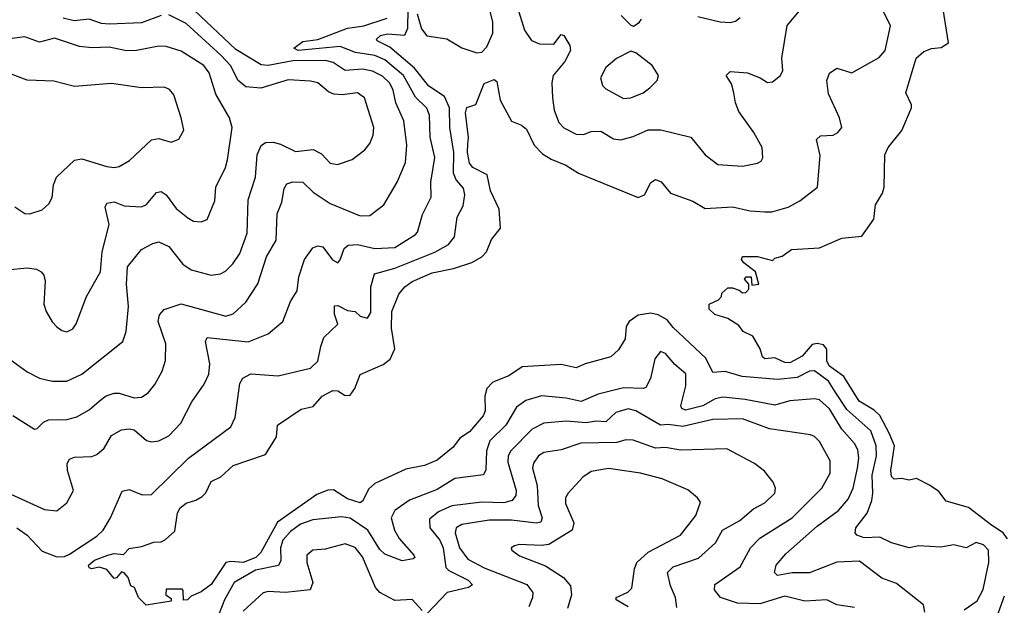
# Model space of a CAD drawing. Extents: x 1552294 to 1694791, y 811929 to 917222.
# Tile 572 of 643: x 1671205 to 1675169, y 882193 to 884549. Entities that reach past the tile are written whole.
import ezdxf

# ---------------------------------------------------------------- set-up
doc = ezdxf.new("R2010")
doc.units = 0

msp = doc.modelspace()

# ---------------------------------------------------------------- linework, layer by layer
at = {"layer": '0CON10XD'}
for points in [[(1673179.6, 884695), (1673236.9, 884506.9), (1673265, 884465.6), (1673297.8, 884452.2), (1673355, 884450.7), (1673385, 884490), (1673395, 884485.6), (1673420, 884445), (1673421.8, 884425), (1673399.2, 884380.7), (1673353.1, 884325), (1673347.1, 884295), (1673350.4, 884235), (1673356.2, 884185), (1673375.6, 884135), (1673395, 884113.5), (1673445, 884088.2), (1673475, 884087.3), (1673505, 884099.1), (1673545, 884100.8), (1673595, 884070.5), (1673624.5, 884065.5), (1673675, 884079.1), (1673735, 884105.5), (1673785.4, 884105.4), (1673906.6, 884076.6), (1673964.2, 884005), (1674015, 883966.7), (1674115, 883960), (1674175, 883972), (1674189.7, 883980.3), (1674197, 883993), (1674194.2, 884035), (1674160.6, 884095), (1674100.3, 884180.3), (1674086.1, 884215), (1674080, 884255), (1674070.5, 884290.5), (1674048.8, 884325), (1674065, 884341.2), (1674135, 884335.7), (1674185.4, 884315.4), (1674215, 884296), (1674235, 884299.2), (1674267.1, 884325), (1674276.7, 884345), (1674273.3, 884395), (1674295, 884526), (1674344.2, 884585)], [(1672805, 884572.4), (1672822.1, 884512.1), (1672844.2, 884484.2), (1672925, 884472.2), (1672985, 884435.6), (1673045, 884416.4), (1673065, 884418.8), (1673085, 884439.7), (1673109.4, 884495), (1673109.2, 884539.2), (1673091.3, 884615)], [(1671146.5, 883196.5), (1671235, 883131.9), (1671285, 883107.3), (1671335, 883094.7), (1671395, 883095.4), (1671455, 883123.2), (1671620, 883255), (1671633.1, 883295), (1671642.7, 883395), (1671635.2, 883485), (1671639.1, 883555), (1671695, 883624.3), (1671741.4, 883648.6), (1671765, 883655.4), (1671805, 883636.6), (1671861.5, 883565), (1671895, 883542.7), (1671975, 883521.2), (1672012.7, 883527.3), (1672032.9, 883537.1), (1672062.8, 883567.2), (1672091, 883609), (1672120.3, 883689.7), (1672124.2, 883825), (1672154.4, 883915.6), (1672160.5, 884005), (1672176.8, 884043.2), (1672195, 884054.6), (1672225, 884056), (1672255, 884048.4), (1672315, 884018.4), (1672386.6, 884026.6), (1672419.3, 884009.3), (1672455, 883971.8), (1672483.6, 883966.4), (1672543.9, 883986.1), (1672594.4, 884025), (1672615, 884050.8), (1672628.2, 884085), (1672630.9, 884115), (1672592.5, 884235), (1672564.6, 884254.6), (1672503.2, 884246.8), (1672469, 884249), (1672448.6, 884258.6), (1672405.6, 884295), (1672375, 884301.8), (1672285, 884307.3), (1672175, 884274.3), (1672115, 884279.3), (1672085, 884304.6), (1672053.7, 884365), (1672015.3, 884405), (1671875, 884533.3), (1671805, 884568.2)], [(1671177.4, 882957.4), (1671265, 882902.5), (1671275, 882904.2), (1671300.6, 882929.4), (1671320.5, 882939.5), (1671395, 882941.3), (1671435, 882950.8), (1671485, 882980), (1671525, 883014.5), (1671553.5, 883036.5), (1671585, 883046.8), (1671605, 883046.7), (1671665, 883027.5), (1671695, 883030), (1671722.3, 883047.7), (1671749.1, 883080.9), (1671778.8, 883135), (1671791.4, 883178.6), (1671793.1, 883245), (1671762.7, 883335), (1671768, 883362), (1671786.9, 883383.1), (1671855, 883406), (1672035, 883356.2), (1672064.6, 883365.4), (1672115, 883413.3), (1672164, 883486), (1672198.9, 883595), (1672237.4, 883662.6), (1672241.9, 883768.1), (1672260, 883815), (1672269.6, 883870.4), (1672280.9, 883889.1), (1672305, 883897.5), (1672345.3, 883895.3), (1672386.4, 883855), (1672455, 883809.6), (1672575, 883760), (1672615, 883761.1), (1672670.6, 883805), (1672725, 883896), (1672758.2, 883975), (1672763.7, 884045), (1672751.8, 884141.8), (1672719.5, 884215), (1672708.5, 884265), (1672695, 884293.2), (1672665, 884321.9), (1672625, 884341.7), (1672585, 884349.8), (1672515, 884345.3), (1672467, 884377), (1672435.4, 884385.4), (1672305, 884383.8), (1672205, 884365.2), (1672177.4, 884367.4), (1672075, 884429.1), (1671907.8, 884587.8)], [(1671192.7, 882505), (1671235.2, 882475.2), (1671295, 882411.2), (1671355, 882388.2), (1671385, 882390), (1671405, 882398.9), (1671515, 882471.3), (1671540.8, 882495), (1671570.7, 882545), (1671617, 882653), (1671645, 882658.6), (1671697.8, 882637.8), (1671735, 882639.6), (1671885, 882784.7), (1672055, 882911.8), (1672071.7, 882948.2), (1672090.9, 883085), (1672103, 883107), (1672135, 883124.4), (1672245, 883116.2), (1672375, 883146.7), (1672404.6, 883175.4), (1672416.9, 883235), (1672429.5, 883270.5), (1672486, 883324), (1672471.5, 883365), (1672471.5, 883398.5), (1672485, 883399.6), (1672525, 883379.6), (1672555, 883375.4), (1672575, 883356.2), (1672605, 883348.1), (1672618.2, 883371.8), (1672618.7, 883475), (1672632.8, 883527.2), (1672715, 883550), (1672875.7, 883614.3), (1672931.2, 883645), (1672954.7, 883675), (1672966.1, 883755), (1672989.6, 883800.4), (1672997.3, 883845), (1672991, 883871), (1672961.8, 883905), (1672951.7, 883931.7), (1672953.2, 884015), (1672936, 884115), (1672934.8, 884195.2), (1672915, 884240.3), (1672851.3, 884281.3), (1672794.4, 884354.4), (1672695, 884439.3), (1672643.8, 884463.8), (1672641.3, 884471.3), (1672656.9, 884485), (1672685, 884492.7), (1672755, 884487.4), (1672767.3, 884515), (1672769.1, 884590.9)], [(1671775, 884566.1), (1671695, 884536.9), (1671565, 884530.5), (1671533.9, 884533.9), (1671485, 884551.7), (1671424.5, 884544.5), (1671380, 884555)], [(1675007.1, 882175), (1675058.7, 882211.3), (1675083.5, 882256.5), (1675106.9, 882365), (1675104.6, 882415), (1675085, 882436.6), (1675055, 882445.3), (1675015, 882423.8), (1674965, 882436.5), (1674912.7, 882427.3), (1674825, 882432.2), (1674785, 882424.1), (1674715, 882443.9), (1674667.2, 882467.2), (1674605, 882464.3), (1674575.4, 882475.4), (1674568.1, 882485), (1674570.5, 882505), (1674615.9, 882564.1), (1674635.6, 882614.4), (1674640, 882645), (1674636.8, 882716.8), (1674653.5, 882795), (1674653.2, 882835), (1674631.3, 882895), (1674535, 882980.8), (1674488.1, 883051.9), (1674460.6, 883095), (1674405, 883136.3), (1674385, 883134.7), (1674335, 883110), (1674255, 883101.1), (1674113.4, 883113.4), (1674045, 883133.2), (1673995, 883129.2), (1673967.4, 883187.4), (1673835, 883311.4), (1673811.1, 883341.1), (1673775, 883362.4), (1673745, 883368.2), (1673695, 883360.6), (1673657.9, 883335), (1673646.2, 883315), (1673642.1, 883265), (1673615, 883221.4), (1673585, 883192.2), (1673481.2, 883165), (1673445, 883148.9), (1673385, 883161.5), (1673227.1, 883152.9), (1673173.7, 883116.3), (1673109.6, 883090.4), (1673085, 883065.4), (1673077.5, 883035), (1673078.4, 882975), (1673070.8, 882955), (1673015, 882891.2), (1672977.1, 882865), (1672950, 882830), (1672885, 882776.9), (1672835, 882755.6), (1672758.8, 882741.2), (1672635, 882683.4), (1672609, 882661), (1672586.7, 882613.2), (1672575, 882605.4), (1672525, 882621.7), (1672467.8, 882657.8), (1672445, 882657), (1672401.5, 882638.5), (1672242.2, 882527.8), (1672175.5, 882405), (1672155.2, 882385), (1672105, 882364.9), (1672055, 882369.8), (1672034.5, 882365.5), (1671975, 882276.8), (1671935, 882247.5), (1671895, 882230), (1671880, 882215), (1671863.9, 882213.9), (1671863.3, 882253.3), (1671858.3, 882258.3), (1671795, 882257.5), (1671793.3, 882235), (1671815, 882220), (1671815, 882210), (1671714, 882194), (1671682.5, 882225), (1671667.5, 882265), (1671651.7, 882271.7), (1671641.2, 882305), (1671625, 882323.3), (1671615, 882327.5), (1671595, 882303.3), (1671585, 882301.2), (1671555, 882336.7), (1671525, 882346.7), (1671495, 882340), (1671484.1, 882344.1), (1671481.2, 882355), (1671506.2, 882375), (1671560, 882395), (1671585, 882401.1), (1671622.5, 882397.5), (1671645, 882421.4), (1671695, 882429.5), (1671745, 882446.9), (1671775, 882448.6), (1671791.4, 882458.6), (1671829.1, 882490.9), (1671840, 882565), (1671851.4, 882585), (1671875, 882604.4), (1671914.1, 882615.9), (1671939.3, 882630.7), (1671954.5, 882645.5), (1671975, 882691.4), (1672015, 882710), (1672064.4, 882755.6), (1672195, 882800), (1672239.3, 882870.7), (1672242.7, 882917.3), (1672337.9, 882982.1), (1672386.7, 882993.3), (1672422.4, 883035), (1672465, 883058), (1672485, 883055.9), (1672515, 883036.8), (1672535, 883038.9), (1672553.7, 883065), (1672575, 883122), (1672668.6, 883161.4), (1672696.6, 883183.4), (1672715.2, 883225), (1672701.4, 883308.6), (1672702.6, 883375), (1672730.8, 883445), (1672755.4, 883475), (1672785, 883495.8), (1672865, 883530.7), (1672951.3, 883548.7), (1673025, 883572.5), (1673065.6, 883595), (1673083.8, 883615), (1673103.8, 883665), (1673139.9, 883710.1), (1673135, 883787.5), (1673100.6, 883860.6), (1673087, 883925), (1673029.2, 883955), (1673015, 883972.5), (1673007.3, 884015), (1673008.8, 884048.8), (1673012, 884075), (1672998.9, 884175), (1673004.5, 884195.5), (1673041.7, 884208.3), (1673075, 884292.5), (1673115, 884308.8), (1673125, 884300), (1673139.2, 884225), (1673185, 884140.8), (1673225, 884124.4), (1673245, 884108.6), (1673276.6, 884045), (1673309.9, 884009.9), (1673345, 883988.2), (1673404, 883964), (1673455, 883932.1), (1673695, 883834.4), (1673720, 883845), (1673745.3, 883894.7), (1673765, 883906.1), (1673786.7, 883896.7), (1673825, 883851.8), (1673915, 883819.6), (1673965, 883790), (1674075, 883795.8), (1674145, 883780.7), (1674205, 883776), (1674233.3, 883776.7), (1674298.8, 883795), (1674345, 883820.6), (1674416, 883875), (1674427, 884003), (1674413.2, 884066.8), (1674428.1, 884081.9), (1674480, 884085), (1674498.8, 884095), (1674514, 884115), (1674505.7, 884155), (1674461.2, 884251.2), (1674453.5, 884305), (1674465, 884333.8), (1674495, 884354.2), (1674555, 884335.8), (1674665, 884397.1), (1674689.4, 884425), (1674710.4, 884525), (1674676.2, 884595)], [(1673625.7, 884565.7), (1673665, 884526.7), (1673676.4, 884523.6), (1673698.3, 884538.3), (1673708.3, 884551.7)], [(1675181.2, 882461.2), (1675164.5, 882485), (1675116.5, 882515), (1675025, 882587.1), (1674935, 882612.2), (1674905, 882651.2), (1674867, 882677), (1674815, 882703.3), (1674785, 882696.7), (1674755, 882703.3), (1674725, 882701.2), (1674715, 882711.2), (1674711.2, 882735), (1674726.8, 882835), (1674705.5, 882885.5), (1674667, 882957), (1674645, 882978.6), (1674584.2, 883015), (1674523.1, 883113.1), (1674464.3, 883155), (1674454.1, 883175), (1674453.8, 883223.8), (1674440.5, 883240.5), (1674415, 883246.8), (1674395, 883241.9), (1674355.3, 883195), (1674305, 883168.6), (1674285, 883170), (1674245, 883188.4), (1674204.5, 883184.5), (1674195, 883193.3), (1674185.6, 883225.6), (1674156.4, 883276.4), (1674117.5, 883295), (1674099.3, 883319.3), (1674055, 883347.5), (1674003, 883363), (1673980, 883385), (1673980, 883405), (1674018.3, 883421.7), (1674030, 883435), (1674031.7, 883448.3), (1674055, 883470), (1674075, 883470), (1674101.7, 883461.7), (1674115, 883450), (1674128.3, 883451.7), (1674140, 883465), (1674140, 883485), (1674122.5, 883505), (1674130, 883515), (1674150, 883515), (1674151.7, 883481.7), (1674180, 883485), (1674167.5, 883535), (1674120.5, 883570.5), (1674110, 883585), (1674115, 883596.2), (1674175, 883596.2), (1674235, 883580), (1674245, 883590), (1674275, 883597.5), (1674312.5, 883625), (1674425, 883630.8), (1674455, 883644.2), (1674515, 883669.6), (1674595, 883678.6), (1674643.8, 883746.2), (1674650.6, 883805), (1674678.2, 883851.8), (1674684.8, 883875), (1674687.1, 884005), (1674700.9, 884035), (1674756.5, 884103.5), (1674794.4, 884195), (1674795, 884206.7), (1674772.5, 884255), (1674813.3, 884395), (1674845, 884421.8), (1674875, 884433.6), (1674915, 884436.7), (1674944.4, 884455.6), (1674921.9, 884591.9)], [(1671155, 882647.1), (1671305, 882578.9), (1671355, 882572.9), (1671394.5, 882605.5), (1671421.4, 882655), (1671397.3, 882735), (1671396.4, 882763.6), (1671405, 882780.8), (1671425, 882788.9), (1671495, 882792.1), (1671515, 882800.4), (1671544.5, 882825), (1671574.1, 882875.9), (1671615, 882898.5), (1671645, 882903.5), (1671665, 882899.5), (1671715, 882856.9), (1671735, 882850.5), (1671764.6, 882855.4), (1671805.3, 882874.7), (1671854, 882926), (1671897.6, 883012.4), (1671947.7, 883082.3), (1671966.9, 883123.1), (1671970.3, 883165), (1671952.3, 883255), (1671959.4, 883270.6), (1672125, 883253.7), (1672205, 883285.6), (1672264.5, 883335), (1672295.6, 883415), (1672321.4, 883458.6), (1672328.5, 883515), (1672350.9, 883585), (1672385, 883630.8), (1672405, 883639.2), (1672425, 883636), (1672463.7, 883583.7), (1672485, 883571.2), (1672495, 883582.5), (1672511.1, 883628.9), (1672527.6, 883642.4), (1672564.7, 883644.7), (1672635, 883628.9), (1672715, 883632.9), (1672797.8, 883685), (1672806.5, 883695), (1672826.4, 883765), (1672860.7, 883835), (1672860, 883895), (1672876.2, 883995), (1672857.1, 884077.1), (1672854.8, 884164.8), (1672843.6, 884193.6), (1672797.8, 884237.8), (1672750, 884325), (1672675, 884387.1), (1672635, 884404.6), (1672556.6, 884416.6), (1672495, 884441.8), (1672325.5, 884425.5), (1672308.6, 884435), (1672345, 884462), (1672405, 884469.2), (1672525, 884514.8), (1672590.6, 884525), (1672684.1, 884555.9)], [(1673935, 884562), (1674025, 884540), (1674065, 884537.5), (1674086.9, 884543.1), (1674105, 884558)], [(1671152.8, 883542.8), (1671235, 883551.5), (1671272.5, 883545), (1671291.2, 883535), (1671301.7, 883521.7), (1671307, 883497), (1671302.5, 883405), (1671312, 883375), (1671335, 883333.8), (1671355, 883313.8), (1671375, 883298.8), (1671395, 883293.8), (1671418.8, 883305), (1671432.5, 883325), (1671474.3, 883435), (1671530.5, 883535), (1671537.3, 883615), (1671564.6, 883725), (1671548.8, 883795), (1671555, 883811.4), (1671585, 883816.8), (1671625, 883800.5), (1671695, 883796), (1671715, 883805.5), (1671755, 883853.5), (1671775, 883858.5), (1671795, 883844.3), (1671835, 883789.4), (1671881.5, 883751.5), (1671905, 883738.9), (1671935, 883735.7), (1671959.2, 883745), (1671990.2, 883819.8), (1671994.5, 883875), (1672032.9, 883955), (1672041.1, 883985), (1672060.5, 884115), (1672049.1, 884155), (1671995, 884250), (1671968.1, 884335), (1671945.9, 884365), (1671855, 884423.2), (1671795, 884440.8), (1671765, 884442.3), (1671675, 884424.7), (1671635, 884423.9), (1671565, 884438.2), (1671494.7, 884435.3), (1671445, 884441.8), (1671345, 884475.2), (1671285, 884458.8), (1671225, 884479.8), (1671155, 884471.2)], [(1673635, 884232.2), (1673665, 884234.5), (1673715, 884254.5), (1673741.9, 884275), (1673770.6, 884305), (1673776.9, 884325), (1673750.8, 884365), (1673685, 884415.8), (1673665, 884422), (1673607.4, 884392.6), (1673563.8, 884356.2), (1673543.1, 884315), (1673551.4, 884285), (1673565, 884271.4), (1673635, 884232.2)], [(1671185.8, 883795.8), (1671225, 883768.8), (1671245, 883768), (1671295.6, 883784.4), (1671321.7, 883808.3), (1671335.6, 883834.4), (1671340.6, 883885), (1671352.9, 883915), (1671425, 883983.8), (1671455, 883989.7), (1671555, 883959.1), (1671585, 883954.4), (1671605, 883958.1), (1671647, 883983), (1671735, 884065.7), (1671765, 884070.8), (1671815, 884056), (1671845, 884068.8), (1671865.8, 884105), (1671854.4, 884154.4), (1671825, 884246.7), (1671808.3, 884268.3), (1671787.6, 884277.6), (1671695, 884275.6), (1671575, 884291.8), (1671425, 884280.8), (1671342.2, 884302.2), (1671235, 884305.5), (1671175, 884328.5)], [(1674849.3, 882165), (1674843.6, 882195), (1674735, 882281.2), (1674675, 882302.5), (1674585, 882370.4), (1674495, 882366.2), (1674385, 882323.8), (1674315, 882323.3), (1674255, 882312.5), (1674243.5, 882325), (1674250.5, 882355), (1674289.1, 882400.9), (1674415, 882511.2), (1674501.2, 882575), (1674540.6, 882620.6), (1674560.4, 882665), (1674577.9, 882745), (1674582.6, 882785), (1674578.5, 882818.5), (1674565, 882844.5), (1674515, 882902.3), (1674465, 882983.2), (1674425, 883019.2), (1674405, 883023.2), (1674305, 883016.3), (1674245, 882998.9), (1674125, 883021.7), (1674035, 883031), (1674005, 883024.2), (1673955, 882995.2), (1673885, 882977.7), (1673870.8, 882985), (1673866, 882996), (1673886.7, 883076.8), (1673886.9, 883125), (1673842, 883162), (1673805, 883206.7), (1673785, 883214.2), (1673761.5, 883185), (1673744.1, 883105.9), (1673725, 883070), (1673714.7, 883065.3), (1673635, 883068.5), (1673533.3, 883043.3), (1673465, 883013.2), (1673405, 883026.4), (1673305, 883035.9), (1673242.3, 883017.7), (1673205, 882990.9), (1673162.5, 882917.5), (1673097.8, 882855), (1673083.4, 882815), (1673081.3, 882738.7), (1673072.3, 882717.7), (1672957, 882703), (1672885, 882658.9), (1672774, 882616), (1672715.3, 882574.7), (1672700.4, 882545), (1672713.6, 882495), (1672732.5, 882462.5), (1672791.2, 882395), (1672796.2, 882385), (1672789.5, 882380.5), (1672745, 882372.5), (1672675, 882398.5), (1672655, 882418.2), (1672607, 882495), (1672535, 882543.2), (1672501, 882549), (1672385, 882536.7), (1672335, 882519.3), (1672295, 882490.7), (1672264.3, 882455), (1672255.2, 882425), (1672256, 882374), (1672246.2, 882353.8), (1672154.5, 882335), (1672068.8, 882285), (1672029.5, 882215), (1671978.6, 882085)], [(1674565.8, 882185), (1674494.7, 882194.7), (1674454.6, 882214.6), (1674365, 882209.8), (1674285, 882230), (1674185, 882199.7), (1674095, 882201.5), (1674025.5, 882225), (1674001.8, 882255), (1674003.3, 882276.7), (1674105, 882347.8), (1674147.1, 882425), (1674185, 882463.3), (1674315, 882544.7), (1674370.1, 882599.9), (1674433.8, 882665), (1674467.5, 882725), (1674468.2, 882775), (1674425, 882851.9), (1674405, 882872.2), (1674388.6, 882878.6), (1674223.7, 882903.7), (1674115, 882943.8), (1673995, 882940.8), (1673875, 882911.9), (1673815, 882920.6), (1673785, 882917.4), (1673685, 882975.8), (1673655, 882984.2), (1673605, 882968.6), (1673565, 882931.9), (1673525, 882934), (1673485, 882927.2), (1673405, 882934.4), (1673315, 882925.7), (1673268.5, 882901.5), (1673181.5, 882815), (1673170.8, 882795), (1673169.5, 882769.5), (1673204.1, 882655), (1673202.5, 882635), (1673187.8, 882615), (1673154, 882606), (1673065, 882608.4), (1672945, 882592.8), (1672891, 882569), (1672855, 882539.2), (1672855.3, 882505), (1672895.6, 882455), (1672910.2, 882425), (1672920, 882345), (1672932.8, 882332.8), (1673010.5, 882295), (1673027.1, 882275), (1673012, 882265), (1672925.7, 882244.3), (1672845, 882160.5)], [(1673850.6, 882185), (1673844.6, 882225), (1673825, 882271.2), (1673813.1, 882325), (1673835, 882348.4), (1673937.7, 882382.3), (1674006, 882444), (1674033.9, 882496.1), (1674104.4, 882535), (1674158.3, 882581.7), (1674204.2, 882605.8), (1674244.3, 882645), (1674247.1, 882665), (1674238.6, 882688.6), (1674202.7, 882732.7), (1674163.4, 882763.4), (1674052.1, 882822.1), (1673865, 882817.7), (1673805, 882828.6), (1673765, 882825.3), (1673675, 882858.2), (1673645, 882858.8), (1673608.4, 882848.4), (1673464.4, 882845.6), (1673385, 882818.9), (1673315, 882808.5), (1673293.3, 882795), (1673272.8, 882765), (1673269.2, 882745), (1673288.3, 882675), (1673291.6, 882595), (1673308.7, 882545), (1673302.8, 882527.2), (1673285, 882523.5), (1673185, 882536.2), (1673095, 882536.2), (1672985, 882517.7), (1672962.3, 882505), (1672958.4, 882485), (1672976, 882425), (1673008.8, 882378.8), (1673075, 882344.5), (1673247.1, 882277.1), (1673270, 882245), (1673269.7, 882225), (1673255, 882187.1)], [(1673655, 882187.2), (1673606.2, 882215), (1673606.2, 882225), (1673653.4, 882246.6), (1673668.5, 882261.5), (1673679.4, 882340.6), (1673689.2, 882365), (1673735, 882406.6), (1673865.6, 882475), (1673926.8, 882555), (1673945, 882607.5), (1673934, 882625), (1673895, 882658.1), (1673791.4, 882701.4), (1673704.3, 882724.3), (1673575, 882743.4), (1673505, 882732.1), (1673471.3, 882708.7), (1673412.5, 882645), (1673401.8, 882625), (1673402.6, 882602.6), (1673436.1, 882525), (1673428.8, 882495), (1673335, 882438.4), (1673305, 882434), (1673215, 882437.8), (1673197, 882433), (1673183.3, 882425), (1673186, 882415), (1673217.1, 882392.9), (1673321.7, 882351.8), (1673394.7, 882304.7), (1673421.9, 882271.9), (1673425.6, 882235), (1673410.1, 882179.9)], [(1672825, 882171.8), (1672785, 882216.6), (1672715, 882212.7), (1672654.7, 882245), (1672637.4, 882265), (1672585, 882387.8), (1672555, 882425.3), (1672515, 882440.3), (1672435, 882419.7), (1672385, 882415.4), (1672361.2, 882395), (1672360.4, 882365), (1672385.3, 882285), (1672374.2, 882255.8), (1672274.8, 882245.2), (1672205, 882248.2), (1672185, 882243.7), (1672105, 882169.1)], [(1675208, 881955), (1675166.2, 882025), (1675153.6, 882073.6), (1675140, 882085), (1675134.2, 882104.2), (1675138.1, 882145), (1675169.3, 882230.7)]]:
    msp.add_lwpolyline(points, dxfattribs=at)

doc.saveas('drawing.dxf')
